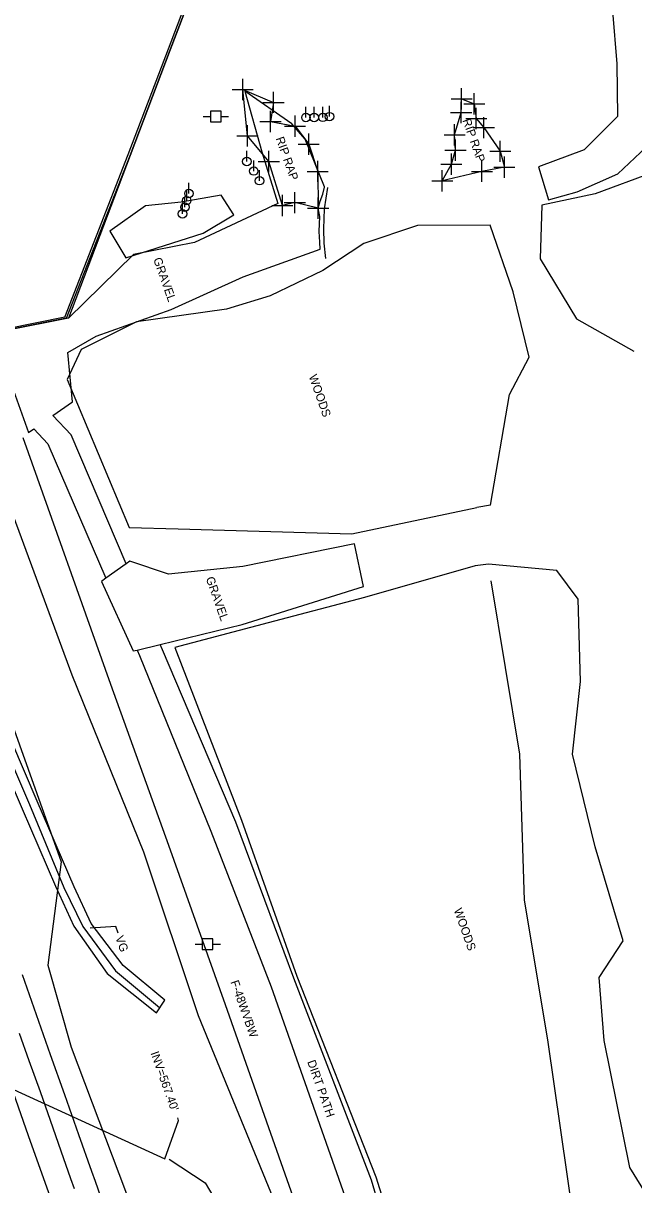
# Model space of a CAD drawing. Extents: x 2004847 to 2009016, y 1134161 to 1140101.
# Drawn here: x 2006044 to 2006332, y 1136883 to 1137431 of the extents above; entities that cross this region are included whole.
import ezdxf

# ---------------------------------------------------------------- set-up
doc = ezdxf.new("R2010")
doc.units = 0
for name, color, linetype in [('RD_EX_Conc', 7, 'Continuous'), ('RD_EX_DR_Inlet_txCode', 7, 'Continuous'), ('RD_EX_DR_Pipe', 7, 'Continuous'), ('RD_EX_Driveway', 7, 'Continuous'), ('RD_EX_DV_Prop_txCode', 7, 'Continuous'), ('RD_EX_Fence_ChLk', 7, 'Continuous'), ('RD_EX_Fence_Other', 7, 'Continuous'), ('RD_EX_H2O', 7, 'Continuous'), ('RD_EX_Misc', 7, 'Continuous'), ('RD_EX_Pavement_Markings', 7, 'Continuous'), ('RD_EX_Road', 7, 'Continuous'), ('RD_EX_UT', 7, 'Continuous'), ('RD_EX_VEG', 7, 'Continuous'), ('RD_Sketch3', 7, 'Continuous')]:
    doc.layers.add(name, color=color, linetype=linetype)

msp = doc.modelspace()

# ---------------------------------------------------------------- linework, layer by layer
at = {"layer": 'RD_EX_Conc'}
msp.add_lwpolyline([(2006025.01, 1137102.92), (2006043.35, 1137060.28), (2006059.04, 1137023.85), (2006067.74, 1137005.04), (2006083.4, 1136982.76), (2006106.71, 1136964.24), (2006110.69, 1136970.07), (2006090.95, 1136986.42), (2006075.91, 1137006.34), (2006067.89, 1137023.5), (2006050.4, 1137063.94), (2006032.31, 1137105.97)], dxfattribs=at)
at = {"layer": 'RD_EX_DR_Inlet_txCode'}
msp.add_lwpolyline([(2006110.64, 1136895.27), (2006117.21, 1136913.44), (2006116.78, 1136914.66)], dxfattribs=at)
at = {"layer": 'RD_EX_DR_Pipe'}
msp.add_line((2005989.05, 1136950.89), (2006110.64, 1136895.27), dxfattribs=at)
at = {"layer": 'RD_EX_Driveway'}
for points in [[(2006261.42, 1137807.56), (2006238.86, 1137748.18), (2006217.46, 1137691.71), (2006195.97, 1137635.65), (2006174.48, 1137579.1), (2006152.56, 1137521.42), (2006132.52, 1137468.75), (2006113.27, 1137418.21), (2006094.29, 1137368.29), (2006065.18, 1137291.62)], [(2006320, 1137461.45), (2006324.08, 1137411.61), (2006324.34, 1137386.71), (2006308.63, 1137371.07), (2006287.09, 1137362.98), (2006291.81, 1137347.5), (2006305.24, 1137351.22), (2006324.46, 1137359.78), (2006337.82, 1137372.35), (2006349.89, 1137382.22), (2006372.62, 1137376.62), (2006371.69, 1137394.32), (2006357.21, 1137401.66), (2006347.58, 1137412.64), (2006340.11, 1137429.9), (2006337.43, 1137455.2)], [(2006183.99, 1137324.25), (2006183.84, 1137327.53), (2006183.53, 1137332.45), (2006183.88, 1137339.53), (2006183.11, 1137343.54), (2006184.08, 1137346.77), (2006185.32, 1137350.05), (2006186.01, 1137353.44), (2006185.99, 1137353.53), (2006176.93, 1137376.06), (2006170.63, 1137383.3), (2006148.48, 1137398.61), (2006156.41, 1137370.04), (2006163.97, 1137345.78), (2006124.66, 1137327.3), (2006095.91, 1137321.67), (2006065.18, 1137291.62), (2006036.04, 1137285.86), (2006039.22, 1137257.51), (2006046.37, 1137237.84), (2006048.81, 1137239.53)], [(2006064.93, 1137275.41), (2006078.33, 1137283.12), (2006113.76, 1137295.78), (2006147.61, 1137311.22), (2006183.99, 1137324.25)], [(2006057.84, 1137245.77), (2006067.19, 1137252.24), (2006064.93, 1137275.41)], [(2006092.38, 1137175.77), (2006066.44, 1137236.59), (2006057.84, 1137245.77)], [(2006048.81, 1137239.53), (2006055.5, 1137232.39), (2006082.89, 1137169.02)], [(2006097.58, 1137135.15), (2006108.57, 1137137.76), (2006147.22, 1137147.3), (2006204.41, 1137165.23), (2006200.18, 1137185.22), (2006147.57, 1137174.6), (2006112.46, 1137170.96), (2006094.22, 1137177.08)], [(2006094.22, 1137177.08), (2006092.38, 1137175.77), (2006082.89, 1137169.02)], [(2006082.89, 1137169.02), (2006080.78, 1137167.52), (2006095.82, 1137134.79), (2006097.58, 1137135.15)], [(2006109.63, 1137135.27), (2006108.57, 1137137.76)], [(2006097.58, 1137135.15), (2006098.67, 1137132.62), (2006132.37, 1137049.84), (2006160.82, 1136976.39), (2006194.69, 1136880.35), (2006223.11, 1136799.11), (2006249.3, 1136720.17), (2006280.79, 1136622.44), (2006306.37, 1136551.19)], [(2006320.55, 1136558.36), (2006292.7, 1136625.74), (2006258.44, 1136723.47), (2006232.82, 1136801.71), (2006208.23, 1136885.22), (2006171.53, 1136980.58), (2006144.2, 1137054.07), (2006109.63, 1137135.27)]]:
    msp.add_lwpolyline(points, dxfattribs=at)
at = {"layer": 'RD_EX_DV_Prop_txCode'}
for p, q in [((2006147.44, 1137394.47), (2006147.44, 1137404.47)), ((2006142.44, 1137399.47), (2006152.44, 1137399.47)), ((2006161.95, 1137388.39), (2006161.95, 1137398.39)), ((2006250.79, 1137390.06), (2006250.79, 1137400.06)), ((2006156.95, 1137393.39), (2006166.95, 1137393.39)), ((2006245.79, 1137395.06), (2006255.79, 1137395.06)), ((2006250.52, 1137383.59), (2006250.52, 1137393.59)), ((2006256.77, 1137387.71), (2006256.77, 1137397.71)), ((2006160.61, 1137379.41), (2006160.61, 1137389.41)), ((2006245.52, 1137388.59), (2006255.52, 1137388.59)), ((2006251.77, 1137392.71), (2006261.77, 1137392.71)), ((2006257.69, 1137380.78), (2006257.69, 1137390.78)), ((2006149.75, 1137372.67), (2006149.75, 1137382.67)), ((2006155.61, 1137384.41), (2006165.61, 1137384.41)), ((2006167.15, 1137382.2), (2006177.15, 1137382.2)), ((2006172.15, 1137377.2), (2006172.15, 1137387.2)), ((2006247.46, 1137373.06), (2006247.46, 1137383.06)), ((2006252.69, 1137385.78), (2006262.69, 1137385.78)), ((2006261.25, 1137376.49), (2006261.25, 1137386.49)), ((2006144.75, 1137377.67), (2006154.75, 1137377.67)), ((2006178.6, 1137368.66), (2006178.6, 1137378.66)), ((2006242.46, 1137378.06), (2006252.46, 1137378.06)), ((2006256.25, 1137381.49), (2006266.25, 1137381.49)), ((2006173.6, 1137373.66), (2006183.6, 1137373.66)), ((2006247.91, 1137365.89), (2006247.91, 1137375.89)), ((2006269.02, 1137365.33), (2006269.02, 1137375.33)), ((2006154.78, 1137365.57), (2006164.78, 1137365.57)), ((2006159.78, 1137360.57), (2006159.78, 1137370.57)), ((2006182.86, 1137355.88), (2006182.86, 1137365.88)), ((2006242.91, 1137370.89), (2006252.91, 1137370.89)), ((2006245.94, 1137359.27), (2006245.94, 1137369.27)), ((2006260.38, 1137355.87), (2006260.38, 1137365.87)), ((2006264.02, 1137370.33), (2006274.02, 1137370.33)), ((2006270.96, 1137357.83), (2006270.96, 1137367.83)), ((2006177.86, 1137360.88), (2006187.86, 1137360.88)), ((2006240.94, 1137364.27), (2006250.94, 1137364.27)), ((2006241.64, 1137351.4), (2006241.64, 1137361.4)), ((2006255.38, 1137360.87), (2006265.38, 1137360.87)), ((2006265.96, 1137362.83), (2006275.96, 1137362.83)), ((2006236.64, 1137356.4), (2006246.64, 1137356.4)), ((2006166.18, 1137339.82), (2006166.18, 1137349.82)), ((2006172.09, 1137341.13), (2006172.09, 1137351.13)), ((2006161.18, 1137344.82), (2006171.18, 1137344.82)), ((2006167.09, 1137346.13), (2006177.09, 1137346.13)), ((2006183.11, 1137338.54), (2006183.11, 1137348.54)), ((2006178.11, 1137343.54), (2006188.11, 1137343.54))]:
    msp.add_line(p, q, dxfattribs=at)
at = {"layer": 'RD_EX_Fence_ChLk'}
for points in [[(2006064.32, 1137291.62), (2006094.29, 1137368.29), (2006113.27, 1137418.21), (2006132.52, 1137468.75), (2006152.56, 1137521.42), (2006174.48, 1137579.1), (2006195.97, 1137635.65), (2006217.42, 1137691.74), (2006238.86, 1137748.18), (2006261.42, 1137807.56)], [(2006064.32, 1137291.62), (2006035.89, 1137286.07), (2006000.12, 1137384.77), (2005964.12, 1137489.59)]]:
    msp.add_lwpolyline(points, dxfattribs=at)
at = {"layer": 'RD_EX_Fence_Other'}
for points in [[(2006063.49, 1137292.08), (2006093.46, 1137368.75), (2006112.44, 1137418.67), (2006131.69, 1137469.21), (2006151.73, 1137521.88), (2006173.65, 1137579.56), (2006195.14, 1137636.11), (2006216.59, 1137692.2), (2006238.03, 1137748.64), (2006260.59, 1137808.02)], [(2006063.49, 1137292.08), (2006036.2, 1137286.66), (2006000.44, 1137385.35), (2005964.75, 1137489.25)], [(2006288.09, 1136544.58), (2006263.66, 1136615.63), (2006139.34, 1136967.96), (2006112.64, 1137043.07), (2006085.14, 1137118.91), (2006043.88, 1137235.25)]]:
    msp.add_lwpolyline(points, dxfattribs=at)
at = {"layer": 'RD_EX_H2O'}
for points in [[(2006186.76, 1137319.84), (2006185.93, 1137326.96), (2006185.76, 1137333.83), (2006186.04, 1137343.14), (2006187.56, 1137353.27)], [(2006112.75, 1136895.16), (2006129.71, 1136884.09), (2006137.9, 1136870.17), (2006141.69, 1136861.69), (2006163.76, 1136852.86), (2006190.28, 1136828.31), (2006196.59, 1136825.58), (2006201.05, 1136821.34), (2006205.27, 1136803.37), (2006204.48, 1136793.17), (2006204.25, 1136788.49), (2006204.86, 1136785.27), (2006219.54, 1136760.55), (2006230.66, 1136720.9)]]:
    msp.add_lwpolyline(points, dxfattribs=at)
at = {"layer": 'RD_EX_Misc'}
for points in [[(2006147.44, 1137399.47), (2006161.95, 1137393.39), (2006160.61, 1137384.41), (2006172.15, 1137382.2), (2006178.6, 1137373.66), (2006182.86, 1137360.88), (2006183.11, 1137343.54), (2006172.09, 1137346.13), (2006166.18, 1137344.82), (2006159.78, 1137365.57), (2006149.75, 1137377.67)], [(2006270.96, 1137362.83), (2006260.38, 1137360.87), (2006241.64, 1137356.4), (2006245.94, 1137364.27), (2006247.91, 1137370.89), (2006247.46, 1137378.06), (2006250.52, 1137388.59), (2006250.79, 1137395.06), (2006256.77, 1137392.71), (2006257.69, 1137385.78), (2006261.25, 1137381.49), (2006269.02, 1137370.33)]]:
    msp.add_lwpolyline(points, close=True, dxfattribs=at)
at = {"layer": 'RD_EX_Pavement_Markings'}
for points in [[(2005848.16, 1137465.29), (2005862.54, 1137424.75), (2005873.26, 1137394.52), (2005887.52, 1137353.9), (2005901.86, 1137313.37), (2005912.8, 1137282.58), (2005927.2, 1137242.01), (2005941.56, 1137201.48), (2005952.55, 1137170.5), (2005966.97, 1137129.93), (2005981.38, 1137089.36), (2005992.2, 1137058.91), (2006006.54, 1137018.29), (2006020.9, 1136977.7), (2006031.81, 1136946.87), (2006046.21, 1136906.41), (2006056.57, 1136877.31)], [(2006042.01, 1136954.6), (2006046.58, 1136941.64), (2006051.79, 1136927.05), (2006056.56, 1136913.52), (2006061.63, 1136899.14), (2006066.22, 1136886.08), (2006067.85, 1136881.29)]]:
    msp.add_lwpolyline(points, dxfattribs=at)
at = {"layer": 'RD_EX_Road'}
for points in [[(2006028.69, 1137104.26), (2006046.8, 1137062.31), (2006063.08, 1137023.28), (2006072.02, 1137004.91), (2006087.34, 1136983.99), (2006108.19, 1136966.75)], [(2006043.33, 1136982.21), (2006049.99, 1136963.38), (2006056.65, 1136944.54), (2006063.37, 1136925.66), (2006069.92, 1136906.77), (2006076.04, 1136889.54), (2006077.77, 1136884.79)], [(2006077.77, 1136884.79), (2006083.11, 1136869.35)]]:
    msp.add_lwpolyline(points, dxfattribs=at)
at = {"layer": 'RD_EX_UT'}
for p, q in [((2006137.24, 1137389.23), (2006132.24, 1137389.23)), ((2006132.24, 1137389.23), (2006132.24, 1137384.23)), ((2006137.24, 1137384.23), (2006137.24, 1137389.23)), ((2006177.28, 1137386.29), (2006177.28, 1137391.29)), ((2006181.17, 1137386.24), (2006181.17, 1137391.24)), ((2006185.32, 1137386.33), (2006185.32, 1137391.33)), ((2006188.4, 1137386.69), (2006188.4, 1137391.69)), ((2006128.81, 1137386.67), (2006132.28, 1137386.67)), ((2006132.24, 1137384.23), (2006137.24, 1137384.23)), ((2006137.17, 1137386.67), (2006140.81, 1137386.67)), ((2006149.38, 1137365.52), (2006149.38, 1137370.52)), ((2006152.65, 1137361.04), (2006152.65, 1137366.04)), ((2006155.36, 1137356.47), (2006155.36, 1137361.47)), ((2006122.08, 1137350.43), (2006122.08, 1137355.43)), ((2006121.04, 1137347.07), (2006121.04, 1137352.07)), ((2006119.04, 1137340.88), (2006119.04, 1137345.88)), ((2006120.18, 1137344), (2006120.18, 1137349)), ((2006133.39, 1136999.09), (2006128.39, 1136999.09)), ((2006128.39, 1136999.09), (2006128.39, 1136994.09)), ((2006133.39, 1136994.09), (2006133.39, 1136999.09)), ((2006124.96, 1136996.53), (2006128.43, 1136996.53)), ((2006128.39, 1136994.09), (2006133.39, 1136994.09)), ((2006133.32, 1136996.53), (2006136.96, 1136996.53))]:
    msp.add_line(p, q, dxfattribs=at)
for centre in [(2006177.28, 1137386.29), (2006181.17, 1137386.24), (2006185.32, 1137386.33), (2006188.4, 1137386.69), (2006149.38, 1137365.52), (2006152.65, 1137361.04), (2006155.36, 1137356.47), (2006121.04, 1137347.07), (2006122.08, 1137350.43), (2006120.18, 1137344), (2006119.04, 1137340.88)]:
    msp.add_circle(centre, 2, dxfattribs=at)
at = {"layer": 'RD_EX_VEG'}
for q in [(2006273.41, 1137255.71), (2006258.01, 1137202.34)]:
    msp.add_line((2006264.42, 1137203.47), q, dxfattribs=at)
for points in [[(2006340.96, 1137360.31), (2006313.74, 1137350.25), (2006288.58, 1137344.89), (2006287.9, 1137319.66), (2006304.95, 1137291.42), (2006332.05, 1137276.17)], [(2006273.41, 1137255.71), (2006282.7, 1137273.32), (2006275.04, 1137304.03), (2006264.27, 1137335.57), (2006229.88, 1137335.33), (2006204.61, 1137326.92), (2006185.33, 1137314.18), (2006160.48, 1137302.17), (2006139.83, 1137295.96), (2006097.36, 1137289.92), (2006071.21, 1137276.84), (2006064.66, 1137262.75)], [(2005990.77, 1137331.99), (2005983.88, 1137296.65), (2006001.25, 1137207.82), (2006030.53, 1137122.78), (2006061.81, 1137035.33)], [(2006280.68, 1136541.58), (2006256.14, 1136612.63), (2006212.27, 1136710.57), (2006184.24, 1136787.39), (2006164.61, 1136870.02), (2006126.52, 1136962.8), (2006100.79, 1137039.92), (2006066.88, 1137123.34), (2006027.09, 1137230.77), (2006008.37, 1137303.96), (2005999.5, 1137331.93)], [(2006064.66, 1137262.75), (2006093.9, 1137192.97), (2006117.01, 1137192.38), (2006198.98, 1137189.92), (2006258.01, 1137202.34)], [(2006263.49, 1137175.75), (2006257.23, 1137174.92), (2006204.86, 1137159.98), (2006159.43, 1137147.99), (2006115.46, 1137136.44), (2006146.91, 1137055.02), (2006173.03, 1136981.39), (2006210.24, 1136886.78), (2006236.74, 1136802.8), (2006294.25, 1136626.18), (2006322.66, 1136558.8)], [(2006352, 1136745.49), (2006354.68, 1136759.03), (2006349.91, 1136786.72), (2006360.49, 1136812.94), (2006348.78, 1136861.3), (2006330.13, 1136891.28), (2006318.07, 1136951.16), (2006315.62, 1136980.77), (2006327.01, 1136998.09), (2006313.79, 1137042.47), (2006303.17, 1137086.15), (2006306.81, 1137120.39), (2006305.8, 1137159.25), (2006295.76, 1137172.68), (2006263.49, 1137175.75)], [(2006332.03, 1136760.83), (2006309.91, 1136812.99), (2006303.77, 1136866.33), (2006291.53, 1136951.43), (2006280.51, 1137017.21), (2006278.2, 1137086.13), (2006264.72, 1137167.88)], [(2006061.81, 1137035.33), (2006055.47, 1136986.65), (2006066.5, 1136947.96), (2006098.85, 1136862.24), (2006126.13, 1136771.44), (2006157.91, 1136698.56), (2006202.97, 1136591.32), (2006221.46, 1136521.07)]]:
    msp.add_lwpolyline(points, dxfattribs=at)
msp.add_lwpolyline([(2006143.24, 1137340.31), (2006137.23, 1137349.65), (2006118.44, 1137346.31), (2006101.56, 1137344.58), (2006084.77, 1137332.72), (2006092.31, 1137320.15), (2006128.8, 1137331.66)], close=True, dxfattribs=at)
at = {"layer": 'RD_Sketch3'}
msp.add_lwpolyline([(2006088.68, 1137001.72), (2006087.57, 1137004.86), (2006075.42, 1137004.1)], dxfattribs=at)

# ---------------------------------------------------------------- texts
at = {"layer": 'RD_EX_DR_Inlet_txCode'}
msp.add_text("INV=567.40'", height=4, rotation=289.4494, dxfattribs=at).set_placement((2006103.89, 1136945.21))
at = {"layer": 'RD_Sketch3'}
for s, p in [('RIP RAP', (2006251.14, 1137384.96)), ('RIP RAP', (2006162.97, 1137376.39)), ('GRAVEL', (2006105.17, 1137319.46)), ('WOODS', (2006178.56, 1137264.27)), ('GRAVEL', (2006129.97, 1137169)), ('WOODS', (2006247.02, 1137012.7)), ('VG', (2006087.29, 1136999.72)), ('F-48WVBW', (2006141.61, 1136978.74)), ('DIRT PATH', (2006177.85, 1136941.13))]:
    msp.add_text(s, height=4, rotation=289.4494, dxfattribs=at).set_placement(p)

doc.saveas('drawing.dxf')
